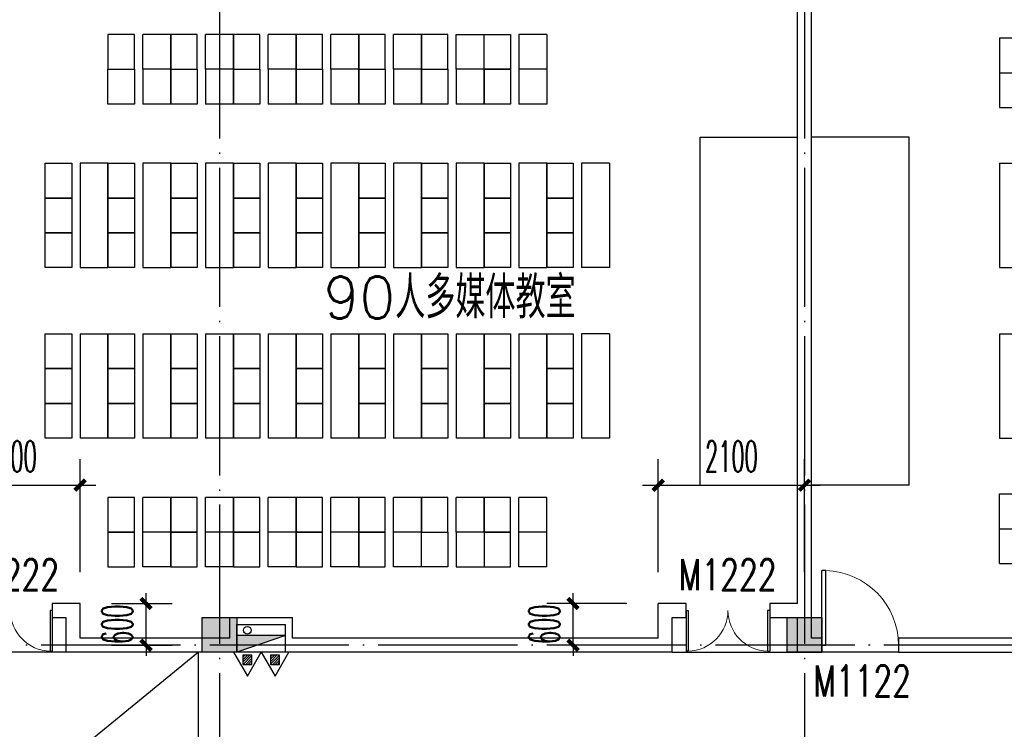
# Model space of a CAD drawing. Extents: x 1779708 to 7299578, y -1121471 to 88434.
# Tile 472 of 656: x 4757449 to 4771585, y -933751 to -923556. Entities that reach past the tile are written whole.
import ezdxf

# ---------------------------------------------------------------- set-up
doc = ezdxf.new("R2010")
doc.units = 0
doc.header["$LTSCALE"] = 1000
doc.header["$MEASUREMENT"] = 0
doc.linetypes.add('DOTE', pattern=[2.42, 2, -0.2, 0.02, -0.2])
doc.layers.get('0').update_dxf_attribs({"linetype": 'CONTINUOUS'})
doc.layers.get('Defpoints').update_dxf_attribs({"linetype": 'CONTINUOUS'})
for name, color, linetype in [('DIM_污水', 3, 'CONTINUOUS'), ('DOTE', 1, 'DOTE'), ('EQUIP_灭火器', 7, 'CONTINUOUS'), ('FUR', 9, 'CONTINUOUS'), ('PUB_DIM', 3, 'CONTINUOUS'), ('SPACE', 7, 'CONTINUOUS'), ('WALL', 255, 'CONTINUOUS'), ('WINDOW', 2, 'CONTINUOUS'), ('WINDOW_TEXT', 7, 'CONTINUOUS'), ('修改', 6, 'CONTINUOUS'), ('墙柱', 2, 'CONTINUOUS'), ('室外构件', 4, 'CONTINUOUS')]:
    doc.layers.add(name, color=color, linetype=linetype)
doc.styles.add('_TCH_DIM_T3', font='SIMPLEX.shx', dxfattribs={"width": 0.494118, "bigfont": 'GBCBIG.shx'})
doc.styles.add('_TCH_SPACE', font='SIMPLEX', dxfattribs={"height": 5, "bigfont": 'GBCBIG'})
doc.styles.add('_TCH_WINDOW', font='SIMPLEX', dxfattribs={"height": 3.5, "bigfont": 'GBCBIG'})
doc.dimstyles.new('_TCH_ARCH&&150', dxfattribs={"dimtxt": 446.25, "dimasz": 150, "dimexe": 375, "dimexo": 450, "dimgap": 189.375, "dimtad": 1, "dimdec": 0, "dimzin": 0, "dimdsep": 46, "dimtxsty": '_TCH_DIM_T3', "dimblk": 'ARCHTICK', "dimcen": 0.09, "dimdle": 225, "dimclrt": 7, "dimazin": 2, "dimtfac": 1, "dimtdec": 0, "dimtix": 1, "dimtmove": 2, "dimatfit": 3, "dimfxl": 250, "dimtolj": 1, "dimtzin": 0, "dimarcsym": 0})

# ---------------------------------------------------------------- blocks, each defined once
blk = doc.blocks.new('A$C159220C3')
at = {"layer": 'DOTE'}
for p, q in [((68000, 149200), (68000, 7200)), ((76400, 149200), (76400, 7200)), ((86800, 137500), (7200, 137500))]:
    blk.add_line(p, q, dxfattribs=at)
blk = doc.blocks.new('zy')
at = {"layer": 'FUR', "color": 253}
for p, q in [((3615193, -1996551), (3615193, -1997051)), ((3615593, -1996551), (3615593, -1997051))]:
    blk.add_line(p, q, dxfattribs=at)
blk.add_lwpolyline([(3614693, -1996551), (3615073, -1996551), (3615073, -1997051), (3614693, -1997051)], close=True, dxfattribs=at)
blk = doc.blocks.new('A$C7F051E80')
at = {"layer": 'FUR'}
for p, q in [((1800, 7650), (1400, 7650)), ((2700, 7650), (2300, 7650)), ((3600, 7650), (3200, 7650)), ((4500, 7650), (4100, 7650)), ((5400, 7650), (5000, 7650)), ((5900, 7650), (6300, 7650)), ((7200, 7650), (6800, 7650)), ((1800, 7150), (1400, 7150)), ((1800, 7150), (1400, 7150)), ((1800, 7150), (1400, 7150)), ((1800, 7150), (1400, 7150)), ((2700, 7150), (2300, 7150)), ((2700, 7150), (2300, 7150)), ((2700, 7150), (2300, 7150)), ((2700, 7150), (2300, 7150)), ((3600, 7150), (3200, 7150)), ((3600, 7150), (3200, 7150)), ((3600, 7150), (3200, 7150)), ((3600, 7150), (3200, 7150)), ((4500, 7150), (4100, 7150)), ((4500, 7150), (4100, 7150)), ((4500, 7150), (4100, 7150)), ((4500, 7150), (4100, 7150)), ((5400, 7150), (5000, 7150)), ((5400, 7150), (5000, 7150)), ((6300, 7150), (5900, 7150)), ((7200, 7150), (6800, 7150)), ((1800, 6650), (1400, 6650)), ((2700, 6650), (2300, 6650)), ((3600, 6650), (3200, 6650)), ((4500, 6650), (4100, 6650)), ((5400, 6650), (5000, 6650)), ((6300, 6650), (5900, 6650)), ((7200, 6650), (6800, 6650)), ((900, 5800), (500, 5800)), ((1800, 5800), (1400, 5800)), ((2700, 5800), (2300, 5800)), ((3600, 5800), (3200, 5800)), ((4500, 5800), (4100, 5800)), ((5400, 5800), (5000, 5800)), ((6300, 5800), (5900, 5800)), ((7200, 5800), (6800, 5800)), ((8100, 5800), (7700, 5800)), ((900, 1850), (500, 1850)), ((1800, 1850), (1400, 1850)), ((2700, 1850), (2300, 1850)), ((3600, 1850), (3200, 1850)), ((4500, 1850), (4100, 1850)), ((5400, 1850), (5000, 1850)), ((6300, 1850), (5900, 1850)), ((7200, 1850), (6800, 1850)), ((8100, 1850), (7700, 1850)), ((1800, 1000), (1400, 1000)), ((2700, 1000), (2300, 1000)), ((3600, 1000), (3200, 1000)), ((4500, 1000), (4100, 1000)), ((5400, 1000), (5000, 1000)), ((6300, 1000), (5900, 1000)), ((7200, 1000), (6800, 1000)), ((1800, 500), (1400, 500)), ((1800, 500), (1400, 500)), ((2700, 500), (2300, 500)), ((2700, 500), (2300, 500)), ((3600, 500), (3200, 500)), ((3600, 500), (3200, 500)), ((4500, 500), (4100, 500)), ((4500, 500), (4100, 500)), ((5400, 500), (5000, 500)), ((5400, 500), (5000, 500)), ((6300, 500), (5900, 500)), ((7200, 500), (6800, 500)), ((1800, 0), (1400, 0)), ((2700, 0), (2300, 0)), ((3600, 0), (3200, 0)), ((4500, 0), (4100, 0)), ((5400, 0), (5000, 0)), ((7200, 0), (6800, 0))]:
    blk.add_line(p, q, dxfattribs=at)
at = {"layer": 'FUR', "color": 9}
for p, q in [((9400, 1175), (9400, 6175)), ((9400, 6175), (10800, 6175)), ((9400, 1175), (10800, 1175))]:
    blk.add_line(p, q, dxfattribs=at)
at = {"layer": 'FUR', "color": 253}
for p, q in [((5900, 500), (5900, 0)), ((6300, 500), (6300, 0)), ((5900, 0), (6300, 0))]:
    blk.add_line(p, q, dxfattribs=at)
at = {"layer": 'FUR'}
for points in [[(500, 4300), (900, 4300)], [(1400, 4300), (1800, 4300)], [(2300, 4300), (2700, 4300)], [(3200, 4300), (3600, 4300)], [(4100, 4300), (4500, 4300)], [(5000, 4300), (5400, 4300)], [(5900, 4300), (6300, 4300)], [(6800, 4300), (7200, 4300)], [(8100, 4300), (7700, 4300)], [(500, 3350), (900, 3350)], [(1400, 3350), (1800, 3350)], [(2300, 3350), (2700, 3350)], [(3200, 3350), (3600, 3350)], [(4100, 3350), (4500, 3350)], [(5000, 3350), (5400, 3350)], [(5900, 3350), (6300, 3350)], [(6800, 3350), (7200, 3350)], [(8100, 3350), (7700, 3350)]]:
    blk.add_lwpolyline(points, dxfattribs=at)
at = {"layer": 'FUR', "color": 253}
blk.add_lwpolyline([(5400, 500), (5780, 500), (5780, 0), (5400, 0)], close=True, dxfattribs=at)
at = {"layer": 'FUR', "xscale": -1, "rotation": 180}
for p in [(-3613793, -1989401), (-3612893, -1989401), (-3611993, -1989401), (-3611093, -1989401), (-3610193, -1989401), (-3609293, -1989401)]:
    blk.add_blockref('zy', p, dxfattribs=at)
at = {"layer": 'FUR'}
for p in [(-3608393, 2004201), (-3613793, 2003701), (-3612893, 2003701), (-3611993, 2003701), (-3611093, 2003701), (-3610193, 2003701), (-3609293, 2003701), (-3608393, 2003701), (-3614693, 2002351), (-3613793, 2002351), (-3612893, 2002351), (-3611993, 2002351), (-3611093, 2002351), (-3610193, 2002351), (-3609293, 2002351), (-3608393, 2002351), (-3607493, 2002351), (-3614693, 2001851), (-3613793, 2001851), (-3612893, 2001851), (-3611993, 2001851), (-3611093, 2001851), (-3610193, 2001851), (-3609293, 2001851), (-3608393, 2001851), (-3607493, 2001851), (-3614693, 2001351), (-3613793, 2001351), (-3612893, 2001351), (-3611993, 2001351), (-3611093, 2001351), (-3610193, 2001351), (-3609293, 2001351), (-3608393, 2001351), (-3607493, 2001351), (-3614693, 1999901), (-3613793, 1999901), (-3612893, 1999901), (-3611993, 1999901), (-3611093, 1999901), (-3610193, 1999901), (-3609293, 1999901), (-3608393, 1999901), (-3607493, 1999901), (-3614693, 1999401), (-3613793, 1999401), (-3612893, 1999401), (-3611993, 1999401), (-3611093, 1999401), (-3610193, 1999401), (-3609293, 1999401), (-3608393, 1999401), (-3607493, 1999401), (-3614693, 1998901), (-3613793, 1998901), (-3612893, 1998901), (-3611993, 1998901), (-3611093, 1998901), (-3610193, 1998901), (-3609293, 1998901), (-3608393, 1998901), (-3607493, 1998901)]:
    blk.add_blockref('zy', p, dxfattribs=at)
at = {"layer": 'FUR', "extrusion": (0, 0, -1), "zscale": -1, "rotation": 180}
for p in [(3613793, -1996051), (3612893, -1996051), (3611993, -1996051), (3611093, -1996051), (3610193, -1996051), (3609293, -1996051), (3608393, -1996051), (3613793, -1996551), (3612893, -1996551), (3611993, -1996551), (3611093, -1996551), (3610193, -1996551), (3608393, -1996551)]:
    blk.add_blockref('zy', p, dxfattribs=at)
blk = doc.blocks.new('A$C62770E1D')
at = {"layer": 'FUR'}
for p, q in [((2700, 7600), (2300, 7600)), ((3600, 7600), (3200, 7600)), ((4100, 7600), (4500, 7600)), ((5400, 7600), (5000, 7600)), ((6300, 7600), (5900, 7600)), ((2700, 7100), (2300, 7100)), ((2700, 7100), (2300, 7100)), ((2700, 7100), (2300, 7100)), ((2700, 7100), (2300, 7100)), ((3600, 7100), (3200, 7100)), ((3600, 7100), (3200, 7100)), ((4500, 7100), (4100, 7100)), ((5400, 7100), (5000, 7100)), ((6300, 7100), (5900, 7100)), ((2700, 6600), (2300, 6600)), ((3600, 6600), (3200, 6600)), ((4500, 6600), (4100, 6600)), ((5400, 6600), (5000, 6600)), ((6300, 6600), (5900, 6600)), ((2700, 5800), (2300, 5800)), ((3600, 5800), (3200, 5800)), ((4500, 5800), (4100, 5800)), ((5400, 5800), (5000, 5800)), ((6300, 5800), (5900, 5800)), ((2700, 1850), (2300, 1850)), ((3600, 1850), (3200, 1850)), ((4500, 1850), (4100, 1850)), ((5400, 1850), (5000, 1850)), ((6300, 1850), (5900, 1850)), ((2700, 1050), (2300, 1050)), ((3600, 1050), (3200, 1050)), ((4500, 1050), (4100, 1050)), ((5400, 1050), (5000, 1050)), ((6300, 1050), (5900, 1050)), ((2700, 550), (2300, 550)), ((2700, 550), (2300, 550)), ((3600, 550), (3200, 550)), ((3600, 550), (3200, 550)), ((4500, 550), (4100, 550)), ((5400, 550), (5000, 550)), ((6300, 550), (5900, 550)), ((2700, 50), (2300, 50)), ((3600, 50), (3200, 50)), ((5400, 50), (5000, 50)), ((6300, 50), (5900, 50))]:
    blk.add_line(p, q, dxfattribs=at)
at = {"layer": 'FUR', "color": 9}
for p, q in [((7600, 1175), (7600, 6175)), ((7600, 6175), (9000, 6175)), ((7600, 1175), (9000, 1175))]:
    blk.add_line(p, q, dxfattribs=at)
at = {"layer": 'FUR', "color": 253}
for p, q in [((4100, 550), (4100, 50)), ((4500, 550), (4500, 50)), ((4100, 50), (4500, 50))]:
    blk.add_line(p, q, dxfattribs=at)
at = {"layer": 'FUR'}
for points in [[(2300, 4300), (2700, 4300)], [(3200, 4300), (3600, 4300)], [(4100, 4300), (4500, 4300)], [(5000, 4300), (5400, 4300)], [(6300, 4300), (5900, 4300)], [(2300, 3350), (2700, 3350)], [(3200, 3350), (3600, 3350)], [(4100, 3350), (4500, 3350)], [(5000, 3350), (5400, 3350)], [(6300, 3350), (5900, 3350)]]:
    blk.add_lwpolyline(points, dxfattribs=at)
at = {"layer": 'FUR', "color": 253}
blk.add_lwpolyline([(3600, 550), (3980, 550), (3980, 50), (3600, 50)], close=True, dxfattribs=at)
at = {"layer": 'FUR', "xscale": -1, "rotation": 180}
for p in [(-3612893, -1989451), (-3611993, -1989451), (-3611093, -1989451)]:
    blk.add_blockref('zy', p, dxfattribs=at)
at = {"layer": 'FUR'}
for p in [(-3610193, 2004151), (-3609293, 2004151), (-3612893, 2003651), (-3611993, 2003651), (-3611093, 2003651), (-3610193, 2003651), (-3609293, 2003651), (-3612893, 2002351), (-3611993, 2002351), (-3611093, 2002351), (-3610193, 2002351), (-3609293, 2002351), (-3612893, 2001851), (-3611993, 2001851), (-3611093, 2001851), (-3610193, 2001851), (-3609293, 2001851), (-3612893, 2001351), (-3611993, 2001351), (-3611093, 2001351), (-3610193, 2001351), (-3609293, 2001351), (-3612893, 1999901), (-3611993, 1999901), (-3611093, 1999901), (-3610193, 1999901), (-3609293, 1999901), (-3612893, 1999401), (-3611993, 1999401), (-3611093, 1999401), (-3610193, 1999401), (-3609293, 1999401), (-3612893, 1998901), (-3611993, 1998901), (-3611093, 1998901), (-3610193, 1998901), (-3609293, 1998901)]:
    blk.add_blockref('zy', p, dxfattribs=at)
at = {"layer": 'FUR', "extrusion": (0, 0, -1), "zscale": -1, "rotation": 180}
for p in [(3612893, -1996001), (3611993, -1996001), (3611093, -1996001), (3610193, -1996001), (3609293, -1996001), (3612893, -1996501), (3611993, -1996501), (3610193, -1996501), (3609293, -1996501)]:
    blk.add_blockref('zy', p, dxfattribs=at)
blk = doc.blocks.new('A$C606A0922')
at = {"layer": '墙柱'}
h = blk.add_hatch(color=256, dxfattribs=at)
h.paths.add_polyline_path([(24950, 87000), (25450, 87000), (25450, 87500), (24950, 87500)])
h.paths.add_polyline_path([(66900, 125200), (67500, 125200), (67500, 124600), (66900, 124600)])
h.paths.add_polyline_path([(16600, 125200), (17100, 125200), (17100, 124700), (16600, 124700)])
h.paths.add_polyline_path([(27130, 122900), (27130, 122600), (26430, 122600), (26430, 122900)])
h.paths.add_polyline_path([(54500, 138000), (55000, 138000), (55000, 137500), (54500, 137500)])
h.paths.add_polyline_path([(16600, 87000), (17100, 87000), (17100, 87500), (16600, 87500)])
h.paths.add_polyline_path([(42000, 96300), (42500, 96300), (42500, 96800), (42000, 96800)])
h.paths.add_polyline_path([(58500, 105100), (59000, 105100), (59000, 105600), (58500, 105600)])
h.paths.add_polyline_path([(13000, 93250), (13500, 93250), (13500, 93750), (13000, 93750)])
h.paths.add_polyline_path([(66700, 100900), (67200, 100900), (67200, 101400), (66700, 101400)])
h.paths.add_polyline_path([(20700, 118600), (21200, 118600), (21200, 118100), (20700, 118100)])
h.paths.add_polyline_path([(20700, 112000), (21200, 112000), (21200, 111500), (20700, 111500)])
h.paths.add_polyline_path([(13000, 106150), (13500, 106150), (13500, 105650), (13000, 105650)])
h.paths.add_polyline_path([(20700, 99800), (21200, 99800), (21200, 100300), (20700, 100300)])
h.paths.add_polyline_path([(13000, 87000), (13500, 87000), (13500, 87500), (13000, 87500)])
h.paths.add_polyline_path([(74900, 125200), (75600, 125200), (75600, 124600), (74900, 124600)])
h.paths.add_polyline_path([(54900, 113500), (54400, 113500), (54400, 113000), (54900, 113000)])
h.paths.add_polyline_path([(74900, 96300), (75600, 96300), (75600, 96800), (74900, 96800)])
h.paths.add_polyline_path([(500, 93250), (1000, 93250), (1000, 93750), (500, 93750)])
h.paths.add_polyline_path([(500, 106150), (1000, 106150), (1000, 105650), (500, 105650)])
h.paths.add_polyline_path([(8400, 125200), (8900, 125200), (8900, 124700), (8400, 124700)])
h.paths.add_polyline_path([(66900, 113600), (67500, 113600), (67500, 113000), (66900, 113000)])
h.paths.add_polyline_path([(74900, 113000), (75600, 113000), (75600, 113600), (74900, 113600)])
h.paths.add_polyline_path([(58500, 113000), (59100, 113000), (59100, 113600), (58500, 113600)])
h.paths.add_polyline_path([(66700, 105100), (67200, 105100), (67200, 105600), (66700, 105600)])
h.paths.add_polyline_path([(54400, 105100), (54900, 105100), (54900, 105600), (54400, 105600)])
h.paths.add_polyline_path([(50150, 125200), (50650, 125200), (50650, 124700), (50150, 124700)])
h.paths.add_polyline_path([(46200, 87000), (46700, 87000), (46700, 87500), (46200, 87500)])
h.paths.add_polyline_path([(42500, 99800), (42000, 99800), (42000, 100300), (42500, 100300)])
h.paths.add_polyline_path([(42500, 87000), (42000, 87000), (42000, 87500), (42500, 87500)])
h.paths.add_polyline_path([(24900, 99800), (25400, 99800), (25400, 100300), (24900, 100300)])
h.paths.add_polyline_path([(20700, 106150), (21200, 106150), (21200, 105650), (20700, 105650)])
h.paths.add_polyline_path([(13000, 100300), (13500, 100300), (13500, 99800), (13000, 99800)])
h.paths.add_polyline_path([(16600, 112000), (17100, 112000), (17100, 111500), (16600, 111500)])
h.paths.add_polyline_path([(8200, 112000), (8700, 112000), (8700, 111500), (8200, 111500)])
h.paths.add_polyline_path([(500, 112000), (1000, 112000), (1000, 111500), (500, 111500)])
h.paths.add_polyline_path([(16600, 118600), (17100, 118600), (17100, 118100), (16600, 118100)])
h.paths.add_polyline_path([(8400, 118700), (8900, 118700), (8900, 118100), (8400, 118100)])
h.paths.add_polyline_path([(74900, 99500), (75600, 99500), (75600, 100000), (74900, 100000)])
h.paths.add_polyline_path([(75100, 87000), (75600, 87000), (75600, 87500), (75100, 87500)])
h.paths.add_polyline_path([(66900, 96200), (67500, 96200), (67500, 96800), (66900, 96800)])
h.paths.add_polyline_path([(66950, 87000), (67450, 87000), (67450, 87500), (66950, 87500)])
h.paths.add_polyline_path([(58500, 96200), (59100, 96200), (59100, 96800), (58500, 96800)])
h.paths.add_polyline_path([(58550, 87000), (59050, 87000), (59050, 87500), (58550, 87500)])
h.paths.add_polyline_path([(50150, 99800), (50650, 99800), (50650, 100300), (50150, 100300)])
h.paths.add_polyline_path([(50150, 96300), (50650, 96300), (50650, 96800), (50150, 96800)])
h.paths.add_polyline_path([(50150, 87000), (50650, 87000), (50650, 87500), (50150, 87500)])
h.paths.add_polyline_path([(33100, 99800), (33600, 99800), (33600, 100300), (33100, 100300)])
h.paths.add_polyline_path([(33100, 96300), (33600, 96300), (33600, 96800), (33100, 96800)])
h.paths.add_polyline_path([(24900, 96300), (25400, 96300), (25400, 96800), (24900, 96800)])
h.paths.add_polyline_path([(500, 99800), (1000, 99800), (1000, 100300), (500, 100300)])
h.paths.add_polyline_path([(16600, 96300), (17100, 96300), (17100, 96800), (16600, 96800)])
h.paths.add_polyline_path([(33100, 87000), (33600, 87000), (33600, 87500), (33100, 87500)])
h.paths.add_polyline_path([(500, 87000), (1000, 87000), (1000, 87500), (500, 87500)])
h.paths.add_polyline_path([(74900, 128700), (75600, 128700), (75600, 128200), (74900, 128200)])
h.paths.add_polyline_path([(74900, 138000), (75600, 138000), (75600, 137500), (74900, 137500)])
h.paths.add_polyline_path([(66950, 128700), (67450, 128700), (67450, 128200), (66950, 128200)])
h.paths.add_polyline_path([(66950, 138000), (67450, 138000), (67450, 137500), (66950, 137500)])
h.paths.add_polyline_path([(58500, 125200), (59100, 125200), (59100, 124600), (58500, 124600)])
h.paths.add_polyline_path([(58550, 128700), (59050, 128700), (59050, 128200), (58550, 128200)])
h.paths.add_polyline_path([(58550, 138000), (59050, 138000), (59050, 137500), (58550, 137500)])
h.paths.add_polyline_path([(50150, 128700), (50650, 128700), (50650, 128200), (50150, 128200)])
h.paths.add_polyline_path([(50150, 138000), (50650, 138000), (50650, 137500), (50150, 137500)])
h.paths.add_polyline_path([(42000, 125200), (42500, 125200), (42500, 124700), (42000, 124700)])
h.paths.add_polyline_path([(42000, 128700), (42500, 128700), (42500, 128200), (42000, 128200)])
h.paths.add_polyline_path([(33100, 125200), (33600, 125200), (33600, 124700), (33100, 124700)])
h.paths.add_polyline_path([(25060, 125200), (25660, 125200), (25660, 124800), (25060, 124800)])
h.paths.add_polyline_path([(33100, 128700), (33600, 128700), (33600, 128200), (33100, 128200)])
h.paths.add_polyline_path([(24950, 128700), (25450, 128700), (25450, 128200), (24950, 128200)])
h.paths.add_polyline_path([(0, 125500), (700, 125500), (700, 125000), (0, 125000)])
h.paths.add_polyline_path([(0, 128700), (700, 128700), (700, 128200), (0, 128200)])
h.paths.add_polyline_path([(8150, 128700), (8650, 128700), (8650, 128200), (8150, 128200)])
h.paths.add_polyline_path([(16550, 128700), (17050, 128700), (17050, 128200), (16550, 128200)])
h.paths.add_polyline_path([(42000, 138000), (42500, 138000), (42500, 137500), (42000, 137500)])
h.paths.add_polyline_path([(33100, 138000), (33600, 138000), (33600, 137500), (33100, 137500)])
h.paths.add_polyline_path([(24950, 138000), (25450, 138000), (25450, 137500), (24950, 137500)])
h.paths.add_polyline_path([(16550, 138000), (17050, 138000), (17050, 137500), (16550, 137500)])
h.paths.add_polyline_path([(8150, 138000), (8650, 138000), (8650, 137500), (8150, 137500)])
h.paths.add_polyline_path([(0, 138000), (500, 138000), (500, 137500), (0, 137500)])
h.paths.add_polyline_path([(24950, 51000), (25450, 51000), (25450, 50500), (24950, 50500)])
h.paths.add_polyline_path([(66900, 12800), (67500, 12800), (67500, 13400), (66900, 13400)])
h.paths.add_polyline_path([(16600, 12800), (17100, 12800), (17100, 13300), (16600, 13300)])
h.paths.add_polyline_path([(27130, 15100), (27130, 15400), (26430, 15400), (26430, 15100)])
h.paths.add_polyline_path([(54500, 0), (55000, 0), (55000, 500), (54500, 500)])
h.paths.add_polyline_path([(16600, 51000), (17100, 51000), (17100, 50500), (16600, 50500)])
h.paths.add_polyline_path([(42000, 41700), (42500, 41700), (42500, 41200), (42000, 41200)])
h.paths.add_polyline_path([(58500, 32900), (59000, 32900), (59000, 32400), (58500, 32400)])
h.paths.add_polyline_path([(13000, 44750), (13500, 44750), (13500, 44250), (13000, 44250)])
h.paths.add_polyline_path([(66700, 37100), (67200, 37100), (67200, 36600), (66700, 36600)])
h.paths.add_polyline_path([(20700, 19400), (21200, 19400), (21200, 19900), (20700, 19900)])
h.paths.add_polyline_path([(20700, 26000), (21200, 26000), (21200, 26500), (20700, 26500)])
h.paths.add_polyline_path([(13000, 31850), (13500, 31850), (13500, 32350), (13000, 32350)])
h.paths.add_polyline_path([(20700, 38200), (21200, 38200), (21200, 37700), (20700, 37700)])
h.paths.add_polyline_path([(13000, 51000), (13500, 51000), (13500, 50500), (13000, 50500)])
h.paths.add_polyline_path([(74900, 12800), (75600, 12800), (75600, 13400), (74900, 13400)])
h.paths.add_polyline_path([(54900, 24500), (54400, 24500), (54400, 25000), (54900, 25000)])
h.paths.add_polyline_path([(74900, 41700), (75600, 41700), (75600, 41200), (74900, 41200)])
h.paths.add_polyline_path([(500, 44750), (1000, 44750), (1000, 44250), (500, 44250)])
h.paths.add_polyline_path([(500, 31850), (1000, 31850), (1000, 32350), (500, 32350)])
h.paths.add_polyline_path([(8400, 12800), (8900, 12800), (8900, 13300), (8400, 13300)])
h.paths.add_polyline_path([(66900, 24400), (67500, 24400), (67500, 25000), (66900, 25000)])
h.paths.add_polyline_path([(74900, 25000), (75600, 25000), (75600, 24400), (74900, 24400)])
h.paths.add_polyline_path([(58500, 25000), (59100, 25000), (59100, 24400), (58500, 24400)])
h.paths.add_polyline_path([(66700, 32900), (67200, 32900), (67200, 32400), (66700, 32400)])
h.paths.add_polyline_path([(54400, 32900), (54900, 32900), (54900, 32400), (54400, 32400)])
h.paths.add_polyline_path([(50150, 12800), (50650, 12800), (50650, 13300), (50150, 13300)])
h.paths.add_polyline_path([(46200, 51000), (46700, 51000), (46700, 50500), (46200, 50500)])
h.paths.add_polyline_path([(42500, 38200), (42000, 38200), (42000, 37700), (42500, 37700)])
h.paths.add_polyline_path([(42500, 51000), (42000, 51000), (42000, 50500), (42500, 50500)])
h.paths.add_polyline_path([(24900, 38200), (25400, 38200), (25400, 37700), (24900, 37700)])
h.paths.add_polyline_path([(20700, 31850), (21200, 31850), (21200, 32350), (20700, 32350)])
h.paths.add_polyline_path([(13000, 37700), (13500, 37700), (13500, 38200), (13000, 38200)])
h.paths.add_polyline_path([(16600, 26000), (17100, 26000), (17100, 26500), (16600, 26500)])
h.paths.add_polyline_path([(8200, 26000), (8700, 26000), (8700, 26500), (8200, 26500)])
h.paths.add_polyline_path([(500, 26000), (1000, 26000), (1000, 26500), (500, 26500)])
h.paths.add_polyline_path([(16600, 19400), (17100, 19400), (17100, 19900), (16600, 19900)])
h.paths.add_polyline_path([(8400, 19300), (8900, 19300), (8900, 19900), (8400, 19900)])
h.paths.add_polyline_path([(74900, 38500), (75600, 38500), (75600, 38000), (74900, 38000)])
h.paths.add_polyline_path([(75100, 51000), (75600, 51000), (75600, 50500), (75100, 50500)])
h.paths.add_polyline_path([(66900, 41800), (67500, 41800), (67500, 41200), (66900, 41200)])
h.paths.add_polyline_path([(66950, 51000), (67450, 51000), (67450, 50500), (66950, 50500)])
h.paths.add_polyline_path([(58500, 41800), (59100, 41800), (59100, 41200), (58500, 41200)])
h.paths.add_polyline_path([(58550, 51000), (59050, 51000), (59050, 50500), (58550, 50500)])
h.paths.add_polyline_path([(50150, 38200), (50650, 38200), (50650, 37700), (50150, 37700)])
h.paths.add_polyline_path([(50150, 41700), (50650, 41700), (50650, 41200), (50150, 41200)])
h.paths.add_polyline_path([(50150, 51000), (50650, 51000), (50650, 50500), (50150, 50500)])
h.paths.add_polyline_path([(33100, 38200), (33600, 38200), (33600, 37700), (33100, 37700)])
h.paths.add_polyline_path([(33100, 41700), (33600, 41700), (33600, 41200), (33100, 41200)])
h.paths.add_polyline_path([(24900, 41700), (25400, 41700), (25400, 41200), (24900, 41200)])
h.paths.add_polyline_path([(500, 38200), (1000, 38200), (1000, 37700), (500, 37700)])
h.paths.add_polyline_path([(16600, 41700), (17100, 41700), (17100, 41200), (16600, 41200)])
h.paths.add_polyline_path([(33100, 51000), (33600, 51000), (33600, 50500), (33100, 50500)])
h.paths.add_polyline_path([(500, 51000), (1000, 51000), (1000, 50500), (500, 50500)])
h.paths.add_polyline_path([(74900, 9300), (75600, 9300), (75600, 9800), (74900, 9800)])
h.paths.add_polyline_path([(74900, 0), (75600, 0), (75600, 500), (74900, 500)])
h.paths.add_polyline_path([(66950, 9300), (67450, 9300), (67450, 9800), (66950, 9800)])
h.paths.add_polyline_path([(66950, 0), (67450, 0), (67450, 500), (66950, 500)])
h.paths.add_polyline_path([(58500, 12800), (59100, 12800), (59100, 13400), (58500, 13400)])
h.paths.add_polyline_path([(58550, 9300), (59050, 9300), (59050, 9800), (58550, 9800)])
h.paths.add_polyline_path([(58550, 0), (59050, 0), (59050, 500), (58550, 500)])
h.paths.add_polyline_path([(50150, 9300), (50650, 9300), (50650, 9800), (50150, 9800)])
h.paths.add_polyline_path([(50150, 0), (50650, 0), (50650, 500), (50150, 500)])
h.paths.add_polyline_path([(42000, 12800), (42500, 12800), (42500, 13300), (42000, 13300)])
h.paths.add_polyline_path([(42000, 9300), (42500, 9300), (42500, 9800), (42000, 9800)])
h.paths.add_polyline_path([(33100, 12800), (33600, 12800), (33600, 13300), (33100, 13300)])
h.paths.add_polyline_path([(25060, 12800), (25660, 12800), (25660, 13200), (25060, 13200)])
h.paths.add_polyline_path([(33100, 9300), (33600, 9300), (33600, 9800), (33100, 9800)])
h.paths.add_polyline_path([(24950, 9300), (25450, 9300), (25450, 9800), (24950, 9800)])
h.paths.add_polyline_path([(0, 12500), (700, 12500), (700, 13000), (0, 13000)])
h.paths.add_polyline_path([(0, 9300), (700, 9300), (700, 9800), (0, 9800)])
h.paths.add_polyline_path([(8150, 9300), (8650, 9300), (8650, 9800), (8150, 9800)])
h.paths.add_polyline_path([(16550, 9300), (17050, 9300), (17050, 9800), (16550, 9800)])
h.paths.add_polyline_path([(42000, 0), (42500, 0), (42500, 500), (42000, 500)])
h.paths.add_polyline_path([(33100, 0), (33600, 0), (33600, 500), (33100, 500)])
h.paths.add_polyline_path([(24950, 0), (25450, 0), (25450, 500), (24950, 500)])
h.paths.add_polyline_path([(16550, 0), (17050, 0), (17050, 500), (16550, 500)])
h.paths.add_polyline_path([(8150, 0), (8650, 0), (8650, 500), (8150, 500)])
h.paths.add_polyline_path([(0, 0), (500, 0), (500, 500), (0, 500)])
for points in [[(58550, 128700), (59050, 128700), (59050, 128200), (58550, 128200)], [(66950, 128700), (67450, 128700), (67450, 128200), (66950, 128200)]]:
    blk.add_lwpolyline(points, close=True, dxfattribs=at)
blk = doc.blocks.new('$TwtSys$00000545')
h = blk.add_hatch()
h.set_pattern_fill('ANSI31', color=256, scale=200, angle=180, style=0)
h.set_pattern_definition([(225, (199409.273, 63921.482), (17.6776695, -17.6776695), [])])
h.paths.add_polyline_path([(65, 174), (-65, 174), (-65, 44), (65, 44)])
for p, q in [((0, 344), (-198, 0)), ((198, 0), (0, 344)), ((-198, 0), (198, 0))]:
    blk.add_line(p, q)
blk.add_lwpolyline([(65, 174), (-65, 174), (-65, 44), (65, 44)], close=True)
blk = doc.blocks.new('$DorLib2D$00000001')
for p, q in [((0.45, 0.975), (0.5, 0.975)), ((0.45, 0), (0.45, 0.975)), ((0.5, 0), (0.5, 0.975)), ((0.5, 0), (0.45, 0))]:
    blk.add_line(p, q)
at = {"lineweight": 13}
blk.add_arc((0.475, 0), 0.975, 91.4693, 180, dxfattribs=at)
blk = doc.blocks.new('$DorLib2D$00000002')
for p, q in [((-0.5, 0), (-0.5, 0.4875)), ((-0.475, 0.4875), (-0.5, 0.4875)), ((-0.475, 0), (-0.475, 0.4875)), ((0.475, 0), (0.475, 0.4875)), ((0.475, 0.4875), (0.5, 0.4875)), ((0.5, 0), (0.5, 0.4875)), ((-0.5, 0), (-0.475, 0)), ((0.5, 0), (0.475, 0))]:
    blk.add_line(p, q)
at = {"lineweight": 13}
for centre, start, end in [((-0.4875, 0), 0, 88.53072), ((0.4875, 0), 91.46928, 180)]:
    blk.add_arc(centre, 0.4875, start, end, dxfattribs=at)
blk = doc.blocks.new('_ArchTick')
at = {"color": 0, "linetype": 'ByBlock', "const_width": 0.4}
blk.add_lwpolyline([(-0.5, -0.5), (0.5, 0.5)], dxfattribs=at)
blk = doc.blocks.new('*D6566')
at = {"layer": 'Defpoints', "color": 0, "transparency": 16777216}
for p in [(4758317, -931943), (4759263, -931943), (4758317, -932543)]:
    blk.add_point(p, dxfattribs=at)
at = {"layer": 'PUB_DIM', "color": 0, "lineweight": -2, "transparency": 16777216}
for p, q in [((4759263, -931943), (4759263, -931793)), ((4758767, -931943), (4759638, -931943)), ((4759263, -932543), (4759263, -931943)), ((4758767, -932543), (4759638, -932543)), ((4759263, -932543), (4759263, -932693))]:
    blk.add_line(p, q, dxfattribs=at)
at = {"layer": 'PUB_DIM', "color": 0, "lineweight": -2, "transparency": 16777216, "xscale": 150, "yscale": 150, "zscale": 150}
for p, rotation in [((4759263, -931943), 270), ((4759263, -932543), 90)]:
    blk.add_blockref('_ArchTick', p, dxfattribs=dict(at, rotation=rotation))
at = {"layer": 'PUB_DIM', "color": 7, "transparency": 16777216, "insert": (4758850, -932243), "char_height": 446.2, "attachment_point": 5, "rotation": 90, "style": '_TCH_DIM_T3'}
blk.add_mtext('\\A1;600', dxfattribs=at)
blk = doc.blocks.new('*D6567')
at = {"layer": 'Defpoints', "color": 0, "transparency": 16777216}
for p in [(4758317, -930243), (4756317, -931943), (4758317, -931943)]:
    blk.add_point(p, dxfattribs=at)
at = {"layer": 'PUB_DIM', "color": 0, "lineweight": -2, "transparency": 16777216}
for p, q in [((4756317, -931493), (4756317, -929868)), ((4758317, -931493), (4758317, -929868)), ((4756092, -930243), (4758542, -930243))]:
    blk.add_line(p, q, dxfattribs=at)
at = {"layer": 'PUB_DIM', "color": 0, "lineweight": -2, "transparency": 16777216, "xscale": 150, "yscale": 150, "zscale": 150, "rotation": 180}
blk.add_blockref('_ArchTick', (4756317, -930243), dxfattribs=at)
at = {"layer": 'PUB_DIM', "color": 0, "lineweight": -2, "transparency": 16777216, "xscale": 150, "yscale": 150, "zscale": 150}
blk.add_blockref('_ArchTick', (4758317, -930243), dxfattribs=at)
at = {"layer": 'PUB_DIM', "color": 7, "transparency": 16777216, "insert": (4757317, -929831), "char_height": 446.2, "attachment_point": 5, "style": '_TCH_DIM_T3'}
blk.add_mtext('\\A1;2000', dxfattribs=at)
blk = doc.blocks.new('*D6568')
at = {"layer": 'Defpoints', "color": 0, "transparency": 16777216}
for p in [(4768717, -930243), (4766617, -931943), (4768717, -931943)]:
    blk.add_point(p, dxfattribs=at)
at = {"layer": 'PUB_DIM', "color": 0, "lineweight": -2, "transparency": 16777216}
for p, q in [((4766617, -931493), (4766617, -929868)), ((4768717, -931493), (4768717, -929868)), ((4766392, -930243), (4768942, -930243))]:
    blk.add_line(p, q, dxfattribs=at)
at = {"layer": 'PUB_DIM', "color": 0, "lineweight": -2, "transparency": 16777216, "xscale": 150, "yscale": 150, "zscale": 150, "rotation": 180}
blk.add_blockref('_ArchTick', (4766617, -930243), dxfattribs=at)
at = {"layer": 'PUB_DIM', "color": 0, "lineweight": -2, "transparency": 16777216, "xscale": 150, "yscale": 150, "zscale": 150}
blk.add_blockref('_ArchTick', (4768717, -930243), dxfattribs=at)
at = {"layer": 'PUB_DIM', "color": 7, "transparency": 16777216, "insert": (4767667, -929831), "char_height": 446.2, "attachment_point": 5, "style": '_TCH_DIM_T3'}
blk.add_mtext('\\A1;2100', dxfattribs=at)
blk = doc.blocks.new('*D6569')
at = {"layer": 'Defpoints', "color": 0, "transparency": 16777216}
for p in [(4765394, -931943), (4766617, -931943), (4766617, -932543)]:
    blk.add_point(p, dxfattribs=at)
at = {"layer": 'PUB_DIM', "color": 0, "lineweight": -2, "transparency": 16777216}
for p, q in [((4765394, -931943), (4765394, -931793)), ((4766167, -931943), (4765019, -931943)), ((4765394, -932543), (4765394, -931943)), ((4766167, -932543), (4765019, -932543)), ((4765394, -932543), (4765394, -932693))]:
    blk.add_line(p, q, dxfattribs=at)
at = {"layer": 'PUB_DIM', "color": 0, "lineweight": -2, "transparency": 16777216, "xscale": 150, "yscale": 150, "zscale": 150}
for p, rotation in [((4765394, -931943), 270), ((4765394, -932543), 90)]:
    blk.add_blockref('_ArchTick', p, dxfattribs=dict(at, rotation=rotation))
at = {"layer": 'PUB_DIM', "color": 7, "transparency": 16777216, "insert": (4764982, -932243), "char_height": 446.2, "attachment_point": 5, "rotation": 90, "style": '_TCH_DIM_T3'}
blk.add_mtext('\\A1;600', dxfattribs=at)

msp = doc.modelspace()

# ---------------------------------------------------------------- linework, layer by layer
at = {"color": 1}
for p, q in [((4760567.1, -932403.3), (4760567.1, -932643.3)), ((4761267.1, -932403.3), (4760567.1, -932403.3)), ((4761267.1, -932403.3), (4760567.1, -932643.3)), ((4761267.1, -932643.3), (4761267.1, -932403.3)), ((4761267.1, -932643.3), (4760567.1, -932643.3))]:
    msp.add_line(p, q, dxfattribs=at)
msp.add_solid([(4760567.1, -932403.3), (4760567.1, -932643.3), (4761267.1, -932403.3)], dxfattribs=at)
at = {"layer": 'DIM_污水', "color": 1}
msp.add_circle((4760717.1, -932327.3), 55, dxfattribs=at)
at = {"layer": 'WALL'}
for p, q in [((4768617.1, -931943.3), (4768617.1, -923043.3)), ((4768817.1, -932043.3), (4768817.1, -923043.3)), ((4758317.1, -931943.3), (4757917.1, -931943.3)), ((4757917.1, -931943.3), (4757917.1, -932143.3)), ((4758317.1, -932443.3), (4758317.1, -931943.3)), ((4766617.1, -932443.3), (4766617.1, -931943.3)), ((4767017.1, -931943.3), (4766617.1, -931943.3)), ((4767017.1, -932143.3), (4767017.1, -931943.3)), ((4768617.1, -931943.3), (4768217.1, -931943.3)), ((4768217.1, -931943.3), (4768217.1, -932143.3)), ((4768817.1, -932443.3), (4768817.1, -932043.3)), ((4757917.1, -932143.3), (4758117.1, -932143.3)), ((4758117.1, -932643.3), (4758117.1, -932143.3)), ((4760467.1, -932443.3), (4760467.1, -932143.3)), ((4760467.1, -932143.3), (4761367.1, -932143.3)), ((4760567.1, -932643.3), (4760567.1, -932243.3)), ((4760567.1, -932243.3), (4761267.1, -932243.3)), ((4761267.1, -932643.3), (4761267.1, -932243.3)), ((4761367.1, -932443.3), (4761367.1, -932143.3)), ((4766817.1, -932643.3), (4766817.1, -932143.3)), ((4766817.1, -932143.3), (4767017.1, -932143.3)), ((4768217.1, -932143.3), (4768617.1, -932143.3)), ((4768617.1, -932643.3), (4768617.1, -932143.3)), ((4760467.1, -932443.3), (4758317.1, -932443.3)), ((4766617.1, -932443.3), (4761367.1, -932443.3)), ((4768967.1, -932443.3), (4768817.1, -932443.3)), ((4768967.1, -932643.3), (4768967.1, -932443.3)), ((4775117.1, -932443.3), (4770067.1, -932443.3)), ((4770067.1, -932443.3), (4770067.1, -932643.3)), ((4760567.1, -932643.3), (4758117.1, -932643.3)), ((4766817.1, -932643.3), (4761267.1, -932643.3)), ((4768617.1, -932643.3), (4768967.1, -932643.3)), ((4770067.1, -932643.3), (4775117.1, -932643.3))]:
    msp.add_line(p, q, dxfattribs=at)
at = {"layer": 'WINDOW'}
msp.add_line((4770067.1, -932643.3), (4768967.1, -932643.3), dxfattribs=at)
at = {"layer": '室外构件'}
for p, q in [((4760017.1, -932643.3), (4752017.1, -932643.3)), ((4760017.1, -932643.3), (4756717.1, -935343.3)), ((4760017.1, -935643.3), (4760017.1, -932643.3)), ((4766817.1, -932643.3), (4768617.1, -932643.3))]:
    msp.add_line(p, q, dxfattribs=at)

# ---------------------------------------------------------------- block references
at = {"layer": 'EQUIP_灭火器', "color": 6, "xscale": -1, "yscale": -1}
for p in [(4760718.7, -932643.3), (4761115.5, -932643.3)]:
    msp.add_blockref('$TwtSys$00000545', p, dxfattribs=at)
at = {"layer": 'FUR', "color": 9}
msp.add_blockref('A$C7F051E80', (4757817.1, -931418.3), dxfattribs=at)
at = {"layer": 'FUR', "color": 9, "xscale": -1}
msp.add_blockref('A$C62770E1D', (4777817.1, -931418.3), dxfattribs=at)
at = {"layer": 'WINDOW'}
ref = msp.add_blockref('$DorLib2D$00000002', (4757317.1, -932043.3), dxfattribs=dict(at, xscale=1200, yscale=-1200, zscale=1200, rotation=359.9999999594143))
ref.add_attrib('A', 'M1222', (4756612.1, -931753.9), dxfattribs={"layer": 'WINDOW_TEXT', "height": 446.25, "style": '_TCH_WINDOW', "width": 0.705882})
ref = msp.add_blockref('$DorLib2D$00000002', (4767617.1, -932043.3), dxfattribs=dict(at, xscale=1200, yscale=-1200, zscale=1200, rotation=359.9999999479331))
ref.add_attrib('A', 'M1222', (4766912.1, -931753.9), dxfattribs={"layer": 'WINDOW_TEXT', "height": 446.25, "style": '_TCH_WINDOW', "width": 0.705882})
ref = msp.add_blockref('$DorLib2D$00000001', (4769517.1, -932543.3), dxfattribs=dict(at, xscale=1100, yscale=-1100, zscale=1100, rotation=180))
ref.add_attrib('A', 'M1122', (4768842.1, -933278.9), dxfattribs={"layer": 'WINDOW_TEXT', "height": 446.25, "style": '_TCH_WINDOW', "width": 0.705882})
at = {"layer": '修改'}
for name, p in [('A$C159220C3', (4692317.1, -1070043.3)), ('A$C606A0922', (4701517.1, -1060843.3))]:
    msp.add_blockref(name, p, dxfattribs=at)

# ---------------------------------------------------------------- texts
at = {"layer": 'SPACE', "style": '_TCH_SPACE'}
msp.add_text('90人多媒体教室', height=600, dxfattribs=at).set_placement((4761811.7, -927846.6))

# ---------------------------------------------------------------- dimensions: what is measured, and where the dimension line sits
at = {"layer": 'PUB_DIM'}
for p1, p2, distance, picture, middle in [((4756317.1, -931943.3), (4758317.1, -931943.3), 1700, '*D6567', (4757317.1, -929830.8)), ((4766617.1, -931943.3), (4768717.1, -931943.3), 1700, '*D6568', (4767667.1, -929830.8)), ((4758317.1, -932543.3), (4758317.1, -931943.3), -945.8, '*D6566', (4758850.4, -932243.3)), ((4766617.1, -932543.3), (4766617.1, -931943.3), 1222.7, '*D6569', (4764981.9, -932243.3))]:
    dim = msp.add_aligned_dim(p1=p1, p2=p2, distance=distance, dimstyle='_TCH_ARCH&&150', dxfattribs=at)
    dim.commit()
    dim.dimension.update_dxf_attribs({"geometry": picture, "text_midpoint": middle})

doc.saveas('drawing.dxf')
